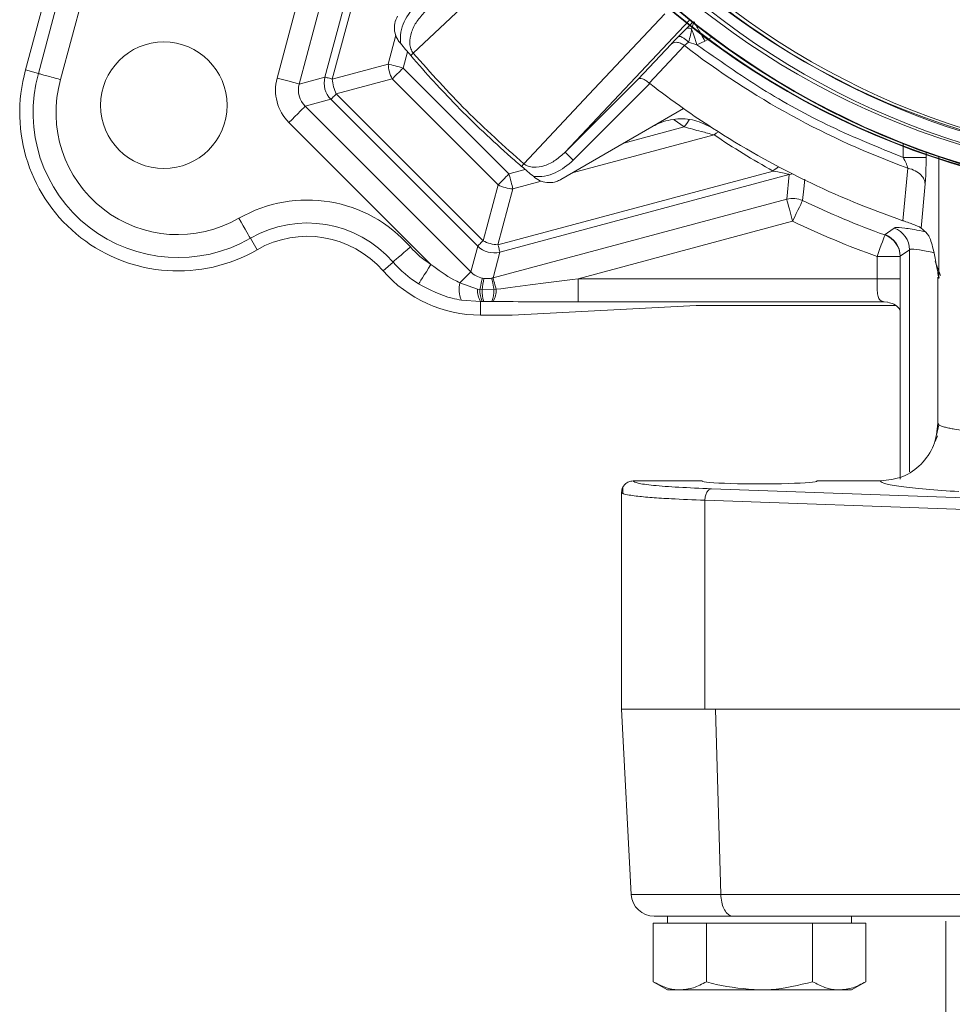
# Model space of a CAD drawing. Header units: centimetres. Extents: x -16053 to 7031, y -7778 to 254.
# Tile 273 of 282: x 5749 to 5765, y -2084 to -2067. Entities that reach past the tile are written whole.
import ezdxf

# ---------------------------------------------------------------- set-up
doc = ezdxf.new("R2010")
doc.units = ezdxf.units.CM
doc.header["$MEASUREMENT"] = 0
doc.layers.add('ELEKTRYKA', color=1, linetype='CONTINUOUS')
doc.layers.add('T - armatura', color=250, linetype='CONTINUOUS', lineweight=30)

# ---------------------------------------------------------------- blocks, each defined once
blk = doc.blocks.new('G$C54C5291B')
at = {"layer": 'T - armatura', "linetype": 'Continuous', "lineweight": 15}
for p, q in [((38.5677, 49.6513), (39.657, 53.7164)), ((39.8499, 53.6647), (38.7603, 49.5984)), ((40.6423, 49.6118), (41.3264, 52.1651)), ((41.5194, 52.1134), (40.8352, 49.5601)), ((41.059, 49.6201), (41.7325, 52.1334)), ((41.7635, 51.9945), (41.1227, 49.603)), ((38.456, 49.6819), (38.8701, 51.2272)), ((44.2289, 50.1163), (43.1472, 48.9682)), ((44.1987, 50.0402), (44.2442, 50.0873)), ((41.6089, 49.7333), (41.6763, 49.9848)), ((44.1325, 49.9726), (44.1987, 50.0402)), ((43.7822, 49.6032), (44.0687, 49.9067)), ((44.1836, 49.8935), (43.8772, 49.5684)), ((44.2196, 49.9233), (44.2926, 49.9018)), ((44.2926, 49.9018), (44.3627, 49.9338)), ((44.4209, 49.9674), (44.3627, 49.9338)), ((41.7762, 49.8408), (41.7381, 49.6986)), ((41.8041, 49.8078), (41.8271, 49.8275)), ((41.1227, 49.603), (41.6089, 49.7333)), ((38.456, 49.6819), (38.5677, 49.6513)), ((41.7381, 49.6986), (42.6582, 48.7785)), ((40.8352, 49.5601), (41.059, 49.6201)), ((41.6435, 49.604), (41.1573, 49.4737)), ((42.5636, 48.6839), (41.6435, 49.604)), ((43.1472, 48.9682), (43.7822, 49.6032)), ((43.8835, 49.5631), (43.2179, 48.8975)), ((43.8772, 49.5684), (43.8835, 49.5631)), ((41.1573, 49.4737), (42.4333, 48.1977)), ((41.1107, 49.4271), (40.8869, 49.3672)), ((42.3867, 48.1511), (41.1107, 49.4271)), ((40.8869, 49.3672), (42.3268, 47.9273)), ((44.1771, 49.3464), (43.1089, 48.7297)), ((41.9797, 47.9919), (40.7457, 49.2259)), ((44.1821, 49.1869), (44.0946, 49.2476)), ((44.442, 49.1179), (43.2093, 48.7876)), ((43.6571, 49.0462), (44.1821, 49.1869)), ((46.0858, 48.9216), (46.0858, 49.0416)), ((46.285, 48.9673), (46.285, 48.9216)), ((42.7674, 48.8445), (42.7871, 48.8675)), ((46.3952, 48.929), (46.3952, 47.8694)), ((42.5626, 48.163), (44.9541, 48.8039)), ((45.093, 48.7729), (42.5797, 48.0994)), ((42.6582, 48.7785), (42.8004, 48.8166)), ((45.073, 48.5598), (45.093, 48.7729)), ((46.1269, 48.8292), (46.0838, 48.3723)), ((42.9396, 48.7154), (42.6929, 48.6493)), ((46.2768, 48.6928), (46.2424, 48.3087)), ((42.4333, 48.1977), (42.5636, 48.6839)), ((42.6929, 48.6493), (42.5626, 48.163)), ((42.5197, 47.8756), (45.073, 48.5598)), ((45.1247, 48.3668), (43.2592, 47.867)), ((40.4683, 48.1195), (40.4104, 48.2198)), ((45.9265, 48.2482), (45.9282, 48.2511)), ((42.3268, 47.9273), (42.3867, 48.1511)), ((42.5797, 48.0994), (42.5197, 47.8756)), ((46.1401, 48.1196), (46.0602, 48.0632)), ((46.1401, 48.1196), (46.1401, 46.1893)), ((41.5637, 47.937), (41.651, 48.0132)), ((45.8588, 47.867), (45.8588, 48.0603)), ((45.8588, 48.0603), (46.0588, 48.0603)), ((46.0602, 48.0632), (46.0588, 48.0603)), ((46.0588, 48.0603), (46.0588, 47.867)), ((46.0602, 48.0632), (46.0602, 46.1272)), ((46.3651, 48.0167), (46.4114, 47.896)), ((42.2321, 47.8326), (42.3858, 47.7768)), ((42.4271, 47.8729), (42.4399, 47.8707)), ((43.2592, 47.867), (43.2592, 47.6673)), ((43.2592, 47.867), (45.8588, 47.867)), ((45.8588, 47.867), (46.0588, 47.867)), ((46.0588, 47.867), (46.0588, 46.1272)), ((46.0588, 47.867), (46.0588, 47.8012)), ((46.3868, 47.8806), (46.3868, 46.6113)), ((46.3952, 47.8694), (46.398, 47.8806)), ((42.3858, 47.7768), (42.4063, 47.7736)), ((42.4063, 47.7736), (42.4254, 47.7714)), ((42.4254, 47.7714), (42.5284, 47.7734)), ((42.5284, 47.7734), (42.5463, 47.7761)), ((42.4119, 47.6699), (42.2458, 47.6822)), ((42.4264, 47.67), (42.4119, 47.6699)), ((42.4119, 47.5514), (42.4119, 47.6699)), ((42.4388, 47.67), (42.4264, 47.67)), ((42.5087, 47.67), (42.4388, 47.67)), ((42.5213, 47.6699), (42.5087, 47.67)), ((45.9203, 47.6673), (43.2592, 47.6673)), ((45.9203, 47.6673), (45.9533, 47.6648)), ((42.6868, 47.5514), (44.2868, 47.6353)), ((44.2868, 47.6353), (46.0179, 47.6353)), ((42.6868, 47.5514), (42.4119, 47.5514)), ((46.3965, 46.5989), (46.3766, 46.5087)), ((46.3868, 46.6113), (46.3957, 46.5989)), ((46.3838, 46.5012), (46.3632, 46.4527)), ((43.6488, 46.0581), (43.6485, 45.9999)), ((43.6497, 46.0584), (43.6487, 46.0009)), ((44.3368, 46.1106), (43.7368, 46.1106)), ((44.4179, 46.0431), (46.618, 45.965)), ((45.8869, 46.1106), (45.3368, 46.1106)), ((43.6368, 46.0166), (43.6368, 44.1272)), ((43.6368, 46.0105), (43.6513, 46.0011)), ((44.3618, 45.9432), (46.6247, 45.8629)), ((44.3618, 45.9432), (44.3618, 44.1272)), ((43.6368, 44.1272), (44.3618, 44.1272)), ((43.6369, 44.1272), (43.7213, 42.5167)), ((44.3618, 44.1272), (46.6247, 44.1272)), ((44.5, 42.5167), (44.4548, 44.1272)), ((43.7213, 42.5167), (44.5, 42.5167)), ((44.5, 42.5167), (46.6234, 42.5167)), ((44.6066, 42.3272), (43.921, 42.3272)), ((44.0366, 42.3272), (44.0366, 42.2672)), ((46.7373, 42.3272), (44.6066, 42.3272)), ((45.6366, 42.2672), (45.6366, 42.3272)), ((45.6368, 42.2672), (45.6368, 42.3272)), ((43.9129, 42.2672), (43.9129, 41.7586)), ((43.9129, 42.2672), (44.1438, 42.2672)), ((44.1438, 42.2672), (44.3747, 42.2672)), ((44.3747, 42.2672), (44.3747, 41.7586)), ((44.3747, 42.2672), (44.8366, 42.2672)), ((44.8366, 42.2672), (45.2985, 42.2672)), ((45.2985, 42.2672), (45.2985, 41.7586)), ((45.2985, 42.2672), (45.5294, 42.2672)), ((45.5294, 42.2672), (45.7604, 42.2672)), ((45.7604, 42.2672), (45.7604, 41.7586)), ((45.7604, 42.2672), (45.7606, 42.2672)), ((45.7606, 42.2672), (45.7606, 41.7586)), ((43.9129, 41.7586), (44.0366, 41.6872)), ((45.6366, 41.6872), (45.7604, 41.7586)), ((45.6368, 41.6872), (45.7606, 41.7586)), ((44.0366, 41.6872), (44.1438, 41.6872)), ((44.1438, 41.6872), (44.8366, 41.6872)), ((44.8366, 41.6872), (45.5294, 41.6872)), ((45.5294, 41.6872), (45.6366, 41.6872)), ((45.6366, 41.6872), (45.6368, 41.6872))]:
    blk.add_line(p, q, dxfattribs=at)
at = {"layer": 'T - armatura', "lineweight": 15}
blk.add_line((46.4554, 41.4377), (46.4554, 42.2861), dxfattribs=at)
at = {"layer": 'T - armatura', "linetype": 'Continuous', "lineweight": 15, "flags": 128}
for points in [[(41.8271, 49.8275), (42.4788, 50.4409), (43.1306, 51.0543)], [(44.0139, 50.171), (43.4005, 49.5192), (42.7871, 48.8675)], [(41.7381, 49.6986), (41.7205, 49.7034), (41.7029, 49.7081), (41.6857, 49.7127), (41.6689, 49.7172), (41.6527, 49.7215), (41.6372, 49.7257), (41.6225, 49.7296), (41.6089, 49.7333)], [(41.6435, 49.604), (41.6535, 49.614), (41.6642, 49.6247), (41.6756, 49.6361), (41.6875, 49.648), (41.6997, 49.6603), (41.7124, 49.6729), (41.7252, 49.6857), (41.7381, 49.6986)], [(40.8352, 49.5601), (40.8298, 49.5615), (40.8177, 49.5648), (40.7993, 49.5697), (40.7753, 49.5762), (40.7464, 49.5839), (40.7139, 49.5926), (40.6787, 49.602), (40.6423, 49.6118)], [(41.1227, 49.603), (41.1092, 49.6066), (41.0971, 49.6098), (41.0865, 49.6127), (41.0776, 49.6151), (41.0702, 49.617), (41.0647, 49.6185), (41.0609, 49.6195), (41.059, 49.6201)], [(41.1107, 49.4271), (41.1121, 49.4285), (41.1148, 49.4313), (41.1189, 49.4354), (41.1243, 49.4407), (41.1309, 49.4473), (41.1386, 49.455), (41.1474, 49.4639), (41.1573, 49.4737)], [(40.8869, 49.3672), (40.883, 49.3632), (40.8741, 49.3544), (40.8606, 49.3409), (40.843, 49.3233), (40.8219, 49.3022), (40.7981, 49.2783), (40.7724, 49.2526), (40.7457, 49.2259)], [(44.2237, 49.2477), (44.2034, 49.218), (44.1821, 49.1869)], [(44.4789, 49.1446), (44.4608, 49.1328), (44.442, 49.1179)], [(42.5636, 48.6839), (42.5736, 48.6939), (42.5843, 48.7046), (42.5957, 48.716), (42.6076, 48.7278), (42.6199, 48.7401), (42.6325, 48.7528), (42.6453, 48.7656), (42.6582, 48.7785)], [(42.6929, 48.6493), (42.6892, 48.6629), (42.6853, 48.6776), (42.6811, 48.6931), (42.6768, 48.7093), (42.6723, 48.7261), (42.6677, 48.7433), (42.663, 48.7609), (42.6582, 48.7785)], [(45.1235, 48.7785), (45.1105, 48.7767), (45.093, 48.7729)], [(45.2296, 48.7325), (45.2209, 48.6486), (45.2106, 48.5471)], [(45.1247, 48.3668), (45.1149, 48.4033), (45.1055, 48.4384), (45.0967, 48.471), (45.089, 48.4998), (45.0826, 48.5239), (45.0776, 48.5423), (45.0744, 48.5544), (45.073, 48.5598)], [(45.1247, 48.3668), (45.1409, 48.4009), (45.1566, 48.4337), (45.1711, 48.4642), (45.1839, 48.4911), (45.1946, 48.5136), (45.2028, 48.5308), (45.2082, 48.5421), (45.2106, 48.5471)], [(40.3106, 48.3928), (40.3295, 48.3602), (40.3476, 48.3286), (40.3645, 48.2994), (40.3794, 48.2736), (40.3918, 48.252), (40.4013, 48.2355), (40.4076, 48.2246), (40.4104, 48.2198)], [(45.9282, 48.2511), (45.9488, 48.266), (46.0068, 48.308)], [(42.3867, 48.1511), (42.3881, 48.1525), (42.3909, 48.1552), (42.395, 48.1593), (42.4003, 48.1647), (42.4069, 48.1713), (42.4146, 48.179), (42.4235, 48.1878), (42.4333, 48.1977)], [(45.8588, 48.0603), (45.8716, 48.0958), (45.8839, 48.1301), (45.8954, 48.1618), (45.9055, 48.1899), (45.9139, 48.2133), (45.9204, 48.2312), (45.9247, 48.243), (45.9265, 48.2482)], [(41.8015, 48.1445), (41.7731, 48.1197), (41.7456, 48.0957), (41.7202, 48.0736), (41.6978, 48.054), (41.679, 48.0376), (41.6646, 48.0251), (41.6552, 48.0168), (41.651, 48.0132)], [(42.5797, 48.0994), (42.5791, 48.1013), (42.5781, 48.1051), (42.5766, 48.1106), (42.5747, 48.118), (42.5723, 48.1269), (42.5694, 48.1375), (42.5662, 48.1496), (42.5626, 48.163)], [(41.9797, 47.9919), (41.9596, 47.96), (41.9402, 47.9292), (41.9222, 47.9007), (41.9063, 47.8754), (41.893, 47.8544), (41.8828, 47.8383), (41.8762, 47.8277), (41.8732, 47.823)], [(42.3268, 47.9273), (42.3241, 47.9247), (42.3185, 47.919), (42.3099, 47.9105), (42.2987, 47.8992), (42.2849, 47.8854), (42.269, 47.8695), (42.2513, 47.8518), (42.2321, 47.8326)], [(42.4271, 47.8729), (42.4265, 47.8699), (42.4252, 47.864), (42.4234, 47.8551), (42.421, 47.8435), (42.418, 47.8293), (42.4145, 47.8127), (42.4106, 47.7941), (42.4063, 47.7736)], [(42.508, 47.8728), (42.5086, 47.87), (42.5098, 47.8641), (42.5116, 47.8553), (42.514, 47.8436), (42.5169, 47.8294), (42.5203, 47.8128), (42.5242, 47.794), (42.5284, 47.7734)], [(42.5197, 47.8756), (42.5204, 47.8728), (42.522, 47.8669), (42.5244, 47.8581), (42.5275, 47.8465), (42.5313, 47.8322), (42.5358, 47.8155), (42.5408, 47.7968), (42.5463, 47.7761)]]:
    blk.add_lwpolyline(points, dxfattribs=at)
at = {"layer": 'T - armatura', "linetype": 'Continuous', "lineweight": 15}
for centre, radius in [((48.5986, 55.6272), 7.07), ((48.5986, 55.6272), 7.065), ((48.6578, 55.6272), 7.07), ((48.6578, 55.6272), 7.065), ((48.5986, 55.6272), 6.895), ((48.6578, 55.6272), 6.895), ((48.5986, 55.6272), 6.77), ((48.6578, 55.6272), 6.77), ((48.6578, 55.6272), 5.7594), ((39.658, 49.3752), 0.55)]:
    blk.add_circle(centre, radius, dxfattribs=at)
for centre, radius, start, end in [((48.6578, 55.6272), 6.8, 224.61638, 104.34429), ((48.5868, 55.6272), 8.9365, 219.67437, 219.74325), ((48.5868, 55.6272), 7.2294, 232.47721, 250.10739), ((41.9269, 49.7492), 0.3185, 182.87141, 207.12873), ((39.7809, 49.3112), 1.3758, 164.37003, 299.97433), ((39.7809, 49.3112), 1.2599, 164.34171, 299.97433), ((39.7809, 49.3112), 1.0602, 164.28238, 299.97433), ((41.2526, 49.5685), 0.2003, 165.09662, 224.90337), ((41.4407, 49.6189), 0.3185, 182.87063, 207.12897), ((48.5868, 55.6272), 7.6743, 232.20272, 234.9275), ((48.5868, 55.6272), 7.6746, 234.92634, 237.18044), ((48.5868, 55.6272), 7.6746, 237.18044, 250.96565), ((45.114, 48.6451), 0.2253, 119.61814, 135.20377), ((48.5868, 55.6272), 8.9365, 230.25676, 230.32563), ((42.7088, 48.9673), 0.3185, 242.87117, 267.12923), ((40.905, 47.3622), 1.1898, 41.10978, 119.97433), ((45.1246, 48.3662), 0.2003, 64.56457, 104.9412), ((48.5868, 55.6272), 7.8438, 244.50561, 250.17488), ((40.905, 47.3622), 0.9901, 41.10978, 119.97433), ((48.5868, 55.6272), 8.0436, 244.50561, 250.17488), ((45.9398, 48.1192), 0.2003, 0.12124, 70.46161), ((40.905, 47.3622), 0.8742, 41.10978, 119.97433), ((42.5785, 48.4811), 0.3185, 242.87103, 267.12937), ((45.8591, 48.0603), 0.1997, 0.02502, 70.26167), ((45.8599, 48.0628), 0.2003, 0.12016, 70.05869), ((42.4119, 48.6772), 0.8102, 221.10978, 237.76116), ((42.5281, 48.293), 0.2003, 225.09701, 284.903), ((42.4119, 48.6772), 1.0099, 221.10978, 237.76116), ((42.4119, 48.6772), 1.1258, 221.10978, 270), ((42.4453, 47.7762), 0.2205, 165.1597, 205.21984), ((50.3668, 46.6572), 8.0192, 171.29637, 172.01347), ((42.574, 47.7661), 0.1885, 176.75153, 210.71783), ((42.6275, 47.7627), 0.2214, 177.17411, 204.75623), ((42.7293, 47.7601), 0.3041, 177.87653, 197.23074), ((42.3042, 47.7625), 0.2244, 335.64854, 2.79359), ((42.3538, 47.7654), 0.1928, 330.29723, 3.18512), ((43.921, 42.5272), 0.2, 183, 270)]:
    blk.add_arc(centre, radius, start, end, dxfattribs=at)
for centre, major_axis, ratio, start_param, end_param in [((41.0294, 49.5087), (0.3871, 0.1037), 0.998174, 2.618785, 3.6644), ((41.0294, 49.5087), (-0.1942, -0.052), 0.994545, 5.760378, 6.805993), ((48.6446, 55.4113), (1.9599, -7.3143), 0.998886, 5.432056, 5.511452), ((57.0785, 55.6272), (-14.1759, 0), 0.800731, 0.700681, 0.706414), ((42.4683, 48.0698), (-0.052, -0.1942), 0.994545, 5.760378, 6.338844), ((42.4683, 48.0698), (-0.052, -0.1942), 0.994545, 0.46296, 0.522808), ((43.3374, 47.8879), (-1.4958, -0.194), 0.007121, 1.012609, 1.517544), ((43.3374, 47.6882), (-1.5475, -0.0011), 0.013529, 1.015273, 1.520208), ((44.8368, 46.1106), (-0.5, 0), 0.052408, 0, 3.141593)]:
    blk.add_ellipse(centre, major_axis=major_axis, ratio=ratio, start_param=start_param, end_param=end_param, dxfattribs=at)
for points, knots in [([(41.7154, 49.9137), (41.7151, 49.9457), (41.7144, 50.0099), (41.7548, 50.1337), (41.8162, 50.2085), (41.8571, 50.2582)], [0, 0, 0, 0, 0.2494894, 0.5003967, 1, 1, 1, 1]), ([(41.6893, 50.1493), (41.68, 50.1288), (41.6613, 50.0877), (41.6614, 50.0189), (41.6792, 49.9621), (41.7005, 49.933), (41.7085, 49.9219)], [0, 0, 0, 0, 0.277056, 0.554149, 0.831203, 1, 1, 1, 1]), ([(41.9278, 50.1876), (41.9035, 50.1607), (41.8555, 50.1076), (41.8074, 50.0137), (41.7913, 49.9297), (41.802, 49.8657), (41.8189, 49.84), (41.8271, 49.8275)], [0, 0, 0, 0, 0.270047, 0.532524, 0.777188, 0.891552, 1, 1, 1, 1]), ([(44.2442, 50.0873), (44.2479, 50.0903), (44.2545, 50.0957), (44.2632, 50.0983), (44.267, 50.0995)], [0, 0, 0, 0, 0.55984, 1, 1, 1, 1]), ([(44.2535, 50.0976), (44.2533, 50.0974), (44.2531, 50.0969), (44.2504, 50.0939), (44.2467, 50.09), (44.2442, 50.0873)], [0, 0, 0, 0, 0.22133, 0.455232, 1, 1, 1, 1]), ([(44.267, 50.0995), (44.2642, 50.091), (44.2585, 50.0746), (44.2502, 50.0494), (44.2461, 50.0372)], [0, 0, 0, 0, 0.512321, 1, 1, 1, 1]), ([(44.3627, 49.9338), (44.3521, 49.9522), (44.3308, 49.9891), (44.3023, 50.0385), (44.2791, 50.0785), (44.2711, 50.0925), (44.267, 50.0995)], [0, 0, 0, 0, 0.25, 0.5, 0.749998, 1, 1, 1, 1]), ([(44.0687, 49.9067), (44.0779, 49.9164), (44.0965, 49.9358), (44.1205, 49.9603), (44.1325, 49.9726)], [0, 0, 0, 0, 0.499986, 1, 1, 1, 1]), ([(44.1325, 49.9726), (44.1367, 49.9737), (44.145, 49.976), (44.1692, 49.9641), (44.1952, 49.9457), (44.2114, 49.9308), (44.2196, 49.9233)], [0, 0, 0, 0, 0.279836, 0.559155, 0.779526, 1, 1, 1, 1]), ([(44.1987, 50.0402), (44.2051, 50.0432), (44.2167, 50.0487), (44.2371, 50.0407), (44.2461, 50.0372)], [0, 0, 0, 0, 0.559113, 1, 1, 1, 1]), ([(44.2461, 50.0372), (44.2439, 50.0204), (44.2393, 49.9855), (44.2263, 49.9446), (44.2196, 49.9233)], [0, 0, 0, 0, 0.480489, 1, 1, 1, 1]), ([(44.2461, 50.0372), (44.2493, 50.0279), (44.2557, 50.0093), (44.2672, 49.9757), (44.2796, 49.9396), (44.2882, 49.9144), (44.2926, 49.9018)], [0, 0, 0, 0, 0.250036, 0.499953, 0.749979, 1, 1, 1, 1]), ([(41.7154, 49.9137), (41.7301, 49.8959), (41.7595, 49.8605), (41.7892, 49.8254), (41.8041, 49.8078)], [0, 0, 0, 0, 0.499978, 1, 1, 1, 1]), ([(44.1836, 49.8935), (44.1725, 49.9013), (44.1503, 49.917), (44.116, 49.9241), (44.0877, 49.9204), (44.075, 49.9113), (44.0687, 49.9067)], [0, 0, 0, 0, 0.279847, 0.559217, 0.779557, 1, 1, 1, 1]), ([(44.1836, 49.8935), (44.1885, 49.8978), (44.1989, 49.9067), (44.2125, 49.9176), (44.2196, 49.9233)], [0, 0, 0, 0, 0.477271, 1, 1, 1, 1]), ([(44.2926, 49.9018), (44.4787, 49.7704), (44.8509, 49.5075), (45.4523, 49.1787), (45.8746, 49.0073), (46.0858, 48.9216)], [0, 0, 0, 0, 0.3332756, 0.6667125, 1, 1, 1, 1]), ([(42.7674, 48.8445), (42.7469, 48.8622), (42.6444, 48.9506), (42.5041, 49.0781), (42.3086, 49.2652), (42.1563, 49.4193), (41.9749, 49.6126), (41.8717, 49.7306), (41.8041, 49.8078)], [0, 0, 0, 0, 0.0595498, 0.2977863, 0.4168899, 0.6551265, 0.7742301, 1, 1, 1, 1]), ([(41.8271, 49.8275), (41.9779, 49.6583), (42.2796, 49.32), (42.6179, 49.0183), (42.7871, 48.8675)], [0, 0, 0, 0, 0.500054, 1, 1, 1, 1]), ([(38.7603, 49.5984), (38.7578, 49.5992), (38.7469, 49.6021), (38.7146, 49.611), (38.6649, 49.6246), (38.6138, 49.6387), (38.5775, 49.6486), (38.571, 49.6504), (38.5677, 49.6513)], [0, 0, 0, 0, 0.026435, 0.111701, 0.33378, 0.555856, 0.777929, 1, 1, 1, 1]), ([(43.7822, 49.6032), (43.7868, 49.6057), (43.7961, 49.6106), (43.82, 49.6059), (43.8485, 49.5921), (43.8679, 49.576), (43.8772, 49.5684)], [0, 0, 0, 0, 0.251101, 0.501513, 0.762073, 1, 1, 1, 1]), ([(44.4272, 49.1776), (44.377, 49.2034), (44.2767, 49.2551), (44.1047, 49.2635), (43.9808, 49.2305), (43.9193, 49.1971), (43.9069, 49.1904)], [0, 0, 0, 0, 0.307501, 0.615025, 0.922621, 1, 1, 1, 1]), ([(44.442, 49.1179), (44.4044, 49.1277), (44.3205, 49.1496), (44.2314, 49.1736), (44.1821, 49.1869)], [0, 0, 0, 0, 0.447713, 1, 1, 1, 1]), ([(42.7871, 48.8675), (42.7996, 48.8593), (42.8253, 48.8424), (42.8893, 48.8317), (42.9733, 48.8478), (43.0672, 48.8959), (43.1203, 48.9439), (43.1472, 48.9682)], [0, 0, 0, 0, 0.108448, 0.222813, 0.467475, 0.729952, 1, 1, 1, 1]), ([(43.2179, 48.8975), (43.2087, 48.9066), (43.1905, 48.9248), (43.1674, 48.9479), (43.151, 48.9644), (43.1484, 48.9669), (43.1472, 48.9682)], [0, 0, 0, 0, 0.249999, 0.499992, 0.749999, 1, 1, 1, 1]), ([(43.2179, 48.8975), (43.1681, 48.8566), (43.0933, 48.7952), (42.9695, 48.7548), (42.9053, 48.7555), (42.8733, 48.7558)], [0, 0, 0, 0, 0.499603, 0.750511, 1, 1, 1, 1]), ([(46.285, 48.9216), (46.2802, 48.9216), (46.2705, 48.9216), (46.2237, 48.9216), (46.16, 48.9216), (46.1105, 48.9216), (46.0858, 48.9216)], [0, 0, 0, 0, 0.249995, 0.5, 0.75, 1, 1, 1, 1]), ([(46.0858, 48.9216), (46.0944, 48.9046), (46.1071, 48.8795), (46.1203, 48.8483), (46.1248, 48.8353), (46.1269, 48.8292)], [0, 0, 0, 0, 0.529109, 0.779752, 1, 1, 1, 1]), ([(46.285, 48.9216), (46.2846, 48.8793), (46.284, 48.8156), (46.2805, 48.7398), (46.2781, 48.7084), (46.2768, 48.6928)], [0, 0, 0, 0, 0.498906, 0.750968, 1, 1, 1, 1]), ([(42.7674, 48.8445), (42.785, 48.8296), (42.8201, 48.7999), (42.8555, 48.7705), (42.8733, 48.7558)], [0, 0, 0, 0, 0.499995, 1, 1, 1, 1]), ([(45.093, 48.7729), (45.0922, 48.7736), (45.0909, 48.7749), (45.0742, 48.7796), (45.031, 48.7889), (44.9831, 48.7982), (44.9541, 48.8039)], [0, 0, 0, 0, 0.138255, 0.238659, 0.538126, 1, 1, 1, 1]), ([(46.1269, 48.8292), (46.1491, 48.8224), (46.1934, 48.8088), (46.2401, 48.7723), (46.269, 48.7325), (46.2742, 48.706), (46.2768, 48.6928)], [0, 0, 0, 0, 0.2797746, 0.5595248, 0.7797382, 1, 1, 1, 1]), ([(42.8815, 48.7489), (42.9002, 48.7363), (42.9376, 48.711), (43.0054, 48.6995), (43.0644, 48.7075), (43.0967, 48.7236), (43.1089, 48.7297)], [0, 0, 0, 0, 0.277055, 0.554149, 0.831202, 1, 1, 1, 1]), ([(46.2424, 48.3087), (46.2369, 48.3123), (46.2278, 48.3182), (46.1891, 48.3341), (46.1465, 48.3502), (46.1094, 48.3634), (46.0883, 48.3707), (46.0838, 48.3723)], [0, 0, 0, 0, 0.352066, 0.57762, 0.763628, 0.95047, 1, 1, 1, 1]), ([(46.0068, 48.308), (46.0098, 48.3095), (46.0226, 48.3157), (46.0927, 48.3104), (46.1862, 48.2944), (46.269, 48.2773), (46.2774, 48.2756)], [0, 0, 0, 0, 0.126278, 0.53967, 0.953115, 1, 1, 1, 1]), ([(46.295, 48.2591), (46.3009, 48.2511), (46.3132, 48.2347), (46.3319, 48.1806), (46.3488, 48.1154), (46.3638, 48.0452), (46.3752, 47.985), (46.3858, 47.9255), (46.3919, 47.8887), (46.3952, 47.8694)], [0, 0, 0, 0, 0.168551, 0.348697, 0.542021, 0.668905, 0.804599, 0.897747, 1, 1, 1, 1]), ([(46.353, 48.0942), (46.3077, 48.1036), (46.21, 48.1238), (46.1556, 48.1271), (46.1431, 48.1211), (46.1401, 48.1196)], [0, 0, 0, 0, 0.39829, 0.859409, 1, 1, 1, 1]), ([(41.9797, 47.9919), (42.0447, 47.9439), (42.1254, 47.8844), (42.2147, 47.8411), (42.2321, 47.8326)], [0, 0, 0, 0, 0.8055841, 1, 1, 1, 1]), ([(42.4399, 47.8707), (42.455, 47.8694), (42.4779, 47.8675), (42.5004, 47.8715), (42.508, 47.8728)], [0, 0, 0, 0, 0.6607727, 1, 1, 1, 1]), ([(45.9203, 47.6673), (45.9078, 47.6701), (45.8836, 47.6757), (45.8654, 47.7111), (45.8592, 47.7623), (45.8588, 47.8172), (45.8588, 47.8531), (45.8588, 47.867)], [0, 0, 0, 0, 0.231401, 0.449137, 0.657172, 0.86737, 1, 1, 1, 1]), ([(42.2458, 47.6822), (42.2187, 47.6871), (42.0883, 47.7106), (41.9683, 47.7733), (41.8732, 47.823)], [0, 0, 0, 0, 0.207215, 1, 1, 1, 1]), ([(45.9527, 47.6619), (45.9703, 47.6584), (46.0086, 47.6509), (46.0457, 47.6165), (46.0551, 47.5999), (46.0576, 47.5956)], [0, 0, 0, 0, 0.384053, 0.838768, 1, 1, 1, 1]), ([(46.3874, 46.6113), (46.3799, 46.5455), (46.3648, 46.4142), (46.2496, 46.2497), (46.0848, 46.1334), (45.9536, 46.1183), (45.8869, 46.1106)], [0, 0, 0, 0, 0.250545, 0.500466, 0.745922, 1, 1, 1, 1]), ([(46.3957, 46.5989), (46.3958, 46.5987), (46.3986, 46.5946), (46.4178, 46.5872), (46.45, 46.5772), (46.4885, 46.5685), (46.5632, 46.5548), (46.6969, 46.537), (46.8643, 46.5236), (46.9439, 46.5172)], [0, 0, 0, 0, 0.006077, 0.135007, 0.248893, 0.347728, 0.43151, 0.729984, 1, 1, 1, 1]), ([(43.7368, 46.1106), (43.7243, 46.1091), (43.7052, 46.1068), (43.682, 46.0943), (43.6629, 46.0789), (43.6486, 46.0581), (43.6394, 46.0336), (43.6383, 46.0185), (43.6377, 46.0105)], [0, 0, 0, 0, 0.239261, 0.367467, 0.50075, 0.70978, 0.844948, 1, 1, 1, 1]), ([(43.7368, 46.1106), (43.7451, 46.1041), (43.7618, 46.0908), (43.9039, 46.072), (44.1198, 46.0553), (44.3195, 46.0471), (44.4179, 46.0431)], [0, 0, 0, 0, 0.2463, 0.500128, 0.753887, 1, 1, 1, 1]), ([(44.4179, 46.0431), (44.4107, 46.0411), (44.3964, 46.0372), (44.3782, 46.0139), (44.3651, 45.9814), (44.3629, 45.9559), (44.3618, 45.9432)], [0, 0, 0, 0, 0.249999, 0.499993, 0.749997, 1, 1, 1, 1]), ([(45.8869, 46.1106), (45.8967, 46.1022), (45.9163, 46.0853), (46.0562, 46.0608), (46.2674, 46.0377), (46.47, 46.0244), (46.5705, 46.0179)], [0, 0, 0, 0, 0.248026, 0.500079, 0.752091, 1, 1, 1, 1]), ([(43.6513, 46.0011), (43.6525, 46.0002), (43.6583, 45.9956), (43.6973, 45.9883), (43.7573, 45.9796), (43.8262, 45.9724), (43.8999, 45.9663), (43.9814, 45.9607), (44.1225, 45.9524), (44.2602, 45.9471), (44.3618, 45.9432)], [0, 0, 0, 0, 0.041891, 0.195465, 0.32578, 0.432823, 0.534628, 0.633561, 0.729616, 1, 1, 1, 1]), ([(44.5, 42.5167), (44.5018, 42.4944), (44.5054, 42.4497), (44.5255, 42.3918), (44.5538, 42.349), (44.5821, 42.3304), (44.6, 42.3273), (44.6061, 42.3272), (44.6066, 42.3272)], [0, 0, 0, 0, 0.22189, 0.443779, 0.665744, 0.887865, 0.989571, 1, 1, 1, 1]), ([(44.1438, 41.6872), (44.1383, 41.6873), (44.0969, 41.6879), (44.0187, 41.7035), (43.9484, 41.7402), (43.9129, 41.7586)], [0, 0, 0, 0, 0.070081, 0.530784, 1, 1, 1, 1]), ([(44.3747, 41.7586), (44.3372, 41.7387), (44.2615, 41.6984), (44.1833, 41.6909), (44.1438, 41.6872)], [0, 0, 0, 0, 0.495457, 1, 1, 1, 1]), ([(44.8366, 41.6872), (44.7098, 41.6967), (44.5534, 41.7084), (44.4031, 41.7507), (44.3747, 41.7586)], [0, 0, 0, 0, 0.811303, 1, 1, 1, 1]), ([(45.2985, 41.7586), (45.1788, 41.7289), (45.0264, 41.691), (44.8701, 41.6879), (44.8366, 41.6872)], [0, 0, 0, 0, 0.785622, 1, 1, 1, 1]), ([(45.5294, 41.6872), (45.524, 41.6873), (45.4825, 41.6879), (45.4044, 41.7035), (45.334, 41.7402), (45.2985, 41.7586)], [0, 0, 0, 0, 0.070086, 0.530786, 1, 1, 1, 1]), ([(45.7604, 41.7586), (45.7229, 41.7387), (45.6472, 41.6984), (45.5689, 41.6909), (45.5294, 41.6872)], [0, 0, 0, 0, 0.495459, 1, 1, 1, 1])]:
    blk.add_open_spline(points, degree=3, knots=knots, dxfattribs=at)

msp = doc.modelspace()

# ---------------------------------------------------------------- block references
at = {"layer": 'ELEKTRYKA', "color": 0, "linetype": 'ByBlock', "xscale": 2, "yscale": 2, "zscale": 2}
msp.add_blockref('G$C54C5291B', (5671.864, -2167.555), dxfattribs=at)

doc.saveas('drawing.dxf')
